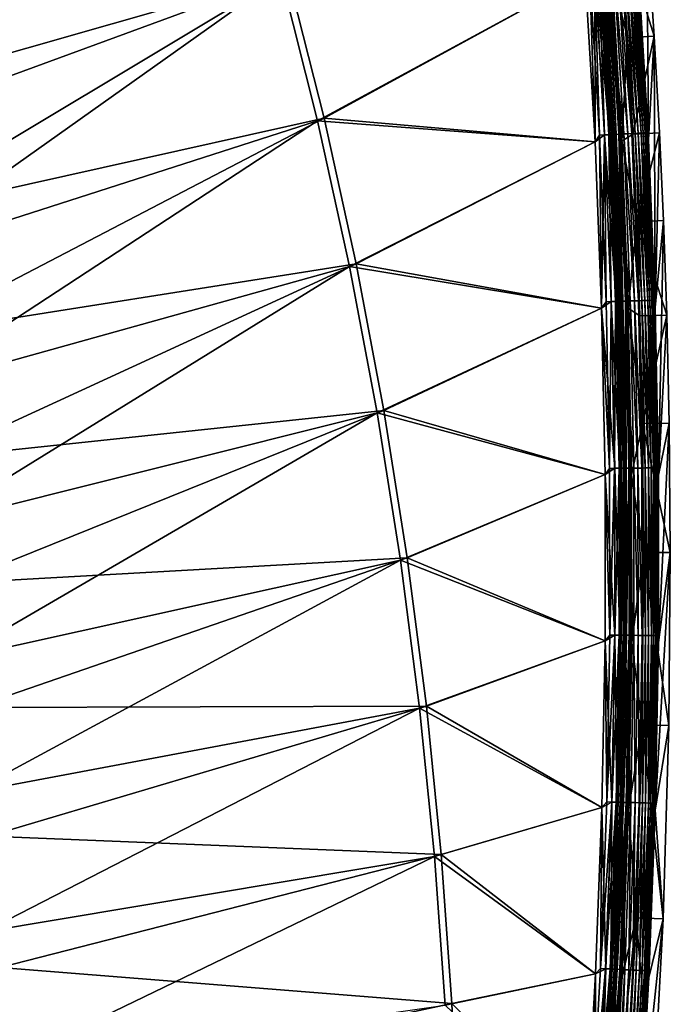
# Model space of a CAD drawing. Header units: metres. Extents: x 0 to 1400, y -1400 to 0.
# Tile 296 of 366: x 1327 to 1400, y -482 to -372. Entities that reach past the tile are written whole.
import ezdxf

# ---------------------------------------------------------------- set-up
doc = ezdxf.new("R2010")
doc.units = ezdxf.units.M

msp = doc.modelspace()

# ---------------------------------------------------------------- linework, layer by layer
at = {"layer": 'None'}
for points in [[(1303.371338, -369.592438, -29.543886), (1307.676147, -384.91153, -29.543943), (1351.628052, -351.039612)], [(1304.176025, -367.089111, -32.129028), (1352.335571, -350.705872, -3), (1308.094849, -380.714813, -32.129078)], [(1351.628052, -351.039612), (1307.676147, -384.91153, -29.543943), (1356.223145, -367.0802)], [(1352.335571, -350.705872, -3), (1356.939453, -366.763702, -3), (1308.094849, -380.714813, -32.129078)], [(1394.180176, -361.575226, -80.052361), (1397.171509, -361.353668, -80), (1398.012207, -373.788544, -80)], [(1396.262451, -366.6633, -5.865956), (1397.367798, -385.400696, -5.865956), (1397.171509, -361.353668, -80)], [(1397.171509, -361.353668, -80), (1397.367798, -385.400696, -5.865956), (1398.012207, -373.788544, -80)], [(1394.180176, -361.575226, -80.052361), (1395.018188, -373.971588, -80.052361), (1393.269897, -366.868713, -5.918313)], [(1395.018188, -373.971588, -80.052361), (1394.180176, -361.575226, -80.052361), (1398.012207, -373.788544, -80)], [(1308.094849, -380.714813, -32.129078), (1356.939453, -366.763702, -3), (1311.523682, -394.008362, -32.129128)], [(1356.939453, -366.763702, -3), (1361.037842, -382.957916, -3), (1311.523682, -394.008362, -32.129128)], [(1356.939453, -366.763702, -3), (1390.293579, -367.010254, -3), (1361.037842, -382.957916, -3)], [(1391.390137, -385.60556, -3), (1390.293579, -367.010254, -3), (1390.7771, -366.261047, -3.055977)], [(1391.390137, -385.605927), (1391.353271, -366.221008, -0.112516), (1390.293701, -367.01059)], [(1391.880127, -384.873322, -3.055977), (1390.7771, -366.261047, -3.055977), (1391.328369, -366.222748, -3.221156)], [(1391.390137, -385.60556, -3), (1390.7771, -366.261047, -3.055977), (1391.880127, -384.873322, -3.055977)], [(1392.432007, -384.845764, -3.221156), (1391.328369, -366.222748, -3.221156), (1391.83667, -366.187439, -3.490045)], [(1392.432007, -384.845764, -3.221156), (1391.880127, -384.873322, -3.055977), (1391.328369, -366.222748, -3.221156)], [(1393.019775, -384.816376, -0.251606), (1391.915405, -366.181976, -0.251606), (1391.353271, -366.221008, -0.112516)], [(1392.457031, -384.844513, -0.112516), (1391.353271, -366.221008, -0.112516), (1391.390137, -385.605927)], [(1393.019775, -384.816376, -0.251606), (1391.353271, -366.221008, -0.112516), (1392.457031, -384.844513, -0.112516)], [(1392.940918, -384.820313, -3.490045), (1391.83667, -366.187439, -3.490045), (1392.068726, -366.171326, -3.660043)], [(1392.940918, -384.820313, -3.490045), (1392.432007, -384.845764, -3.221156), (1391.83667, -366.187439, -3.490045)], [(1393.566528, -384.789063, -0.444534), (1392.461548, -366.144043, -0.444534), (1391.915405, -366.181976, -0.251606)], [(1393.566528, -384.789063, -0.444534), (1391.915405, -366.181976, -0.251606), (1393.019775, -384.816376, -0.251606)], [(1392.068726, -366.171326, -3.660043), (1392.283203, -366.156433, -3.851689), (1393.173218, -384.808716, -3.660043)], [(1393.173218, -384.808716, -3.660043), (1392.940918, -384.820313, -3.490045), (1392.068726, -366.171326, -3.660043)], [(1392.283203, -366.156433, -3.851689), (1392.651733, -366.130829, -4.292985), (1393.387939, -384.797974, -3.851689)], [(1392.283203, -366.156433, -3.851689), (1393.387939, -384.797974, -3.851689), (1393.173218, -384.808716, -3.660043)], [(1394.589355, -384.737946, -0.985015), (1393.483154, -366.07309, -0.985015), (1392.461548, -366.144043, -0.444534)], [(1394.589355, -384.737946, -0.985015), (1392.461548, -366.144043, -0.444534), (1393.566528, -384.789063, -0.444534)], [(1392.651733, -366.130829, -4.292985), (1392.928833, -366.111572, -4.797701), (1393.756958, -384.779541, -4.292985)], [(1392.651733, -366.130829, -4.292985), (1393.756958, -384.779541, -4.292985), (1393.387939, -384.797974, -3.851689)], [(1392.928833, -366.111572, -4.797701), (1393.103149, -366.099487, -5.347445), (1394.034302, -384.765686, -4.797701)], [(1392.928833, -366.111572, -4.797701), (1394.034302, -384.765686, -4.797701), (1393.756958, -384.779541, -4.292985)], [(1393.103149, -366.099487, -5.347445), (1394.208862, -384.756958, -5.347445), (1394.034302, -384.765686, -4.797701)], [(1393.103149, -366.099487, -5.347445), (1393.269897, -366.868713, -5.918313), (1394.208862, -384.756958, -5.347445)], [(1393.269897, -366.868713, -5.918313), (1394.371826, -385.547913, -5.918313), (1394.208862, -384.756958, -5.347445)], [(1393.269897, -366.868713, -5.918313), (1395.018188, -373.971588, -80.052361), (1394.371826, -385.547913, -5.918313)], [(1395.056274, -384.71463, -1.326719), (1393.949585, -366.04068, -1.326719), (1393.483154, -366.07309, -0.985015)], [(1395.056274, -384.71463, -1.326719), (1393.483154, -366.07309, -0.985015), (1394.589355, -384.737946, -0.985015)], [(1395.488037, -384.693054, -1.711938), (1394.380859, -366.010742, -1.711938), (1393.949585, -366.04068, -1.326719)], [(1395.488037, -384.693054, -1.711938), (1393.949585, -366.04068, -1.326719), (1395.056274, -384.71463, -1.326719)], [(1395.880249, -384.673462, -2.137379), (1394.772583, -365.983521, -2.137379), (1394.380859, -366.010742, -1.711938)], [(1395.880249, -384.673462, -2.137379), (1394.380859, -366.010742, -1.711938), (1395.488037, -384.693054, -1.711938)], [(1396.229492, -384.656006, -2.598965), (1395.12146, -365.95929, -2.598965), (1394.772583, -365.983521, -2.137379)], [(1396.229492, -384.656006, -2.598965), (1394.772583, -365.983521, -2.137379), (1395.880249, -384.673462, -2.137379)], [(1396.532959, -384.640839, -3.09242), (1395.424561, -365.938232, -3.09242), (1395.12146, -365.95929, -2.598965)], [(1396.532959, -384.640839, -3.09242), (1395.12146, -365.95929, -2.598965), (1396.229492, -384.656006, -2.598965)], [(1396.787109, -384.628143, -3.61347), (1395.678467, -365.920624, -3.61347), (1395.424561, -365.938232, -3.09242)], [(1396.787109, -384.628143, -3.61347), (1395.424561, -365.938232, -3.09242), (1396.532959, -384.640839, -3.09242)], [(1396.989258, -384.618042, -4.157492), (1395.880371, -365.906586, -4.157492), (1395.678467, -365.920624, -3.61347)], [(1396.989258, -384.618042, -4.157492), (1395.678467, -365.920624, -3.61347), (1396.787109, -384.628143, -3.61347)], [(1397.137939, -384.610596, -4.718482), (1396.028931, -365.896271, -4.718482), (1395.880371, -365.906586, -4.157492)], [(1397.137939, -384.610596, -4.718482), (1395.880371, -365.906586, -4.157492), (1396.989258, -384.618042, -4.157492)], [(1397.232056, -384.605896, -5.290087), (1396.122925, -365.88974, -5.290087), (1396.028931, -365.896271, -4.718482)], [(1397.232056, -384.605896, -5.290087), (1396.028931, -365.896271, -4.718482), (1397.137939, -384.610596, -4.718482)], [(1397.367798, -385.400696, -5.865956), (1396.122925, -365.88974, -5.290087), (1397.232056, -384.605896, -5.290087)], [(1397.367798, -385.400696, -5.865956), (1396.262451, -366.6633, -5.865956), (1396.122925, -365.88974, -5.290087)], [(1307.676147, -384.91153, -29.543943), (1311.191406, -399.043854, -29.543997), (1356.223145, -367.0802)], [(1356.223145, -367.0802), (1311.191406, -399.043854, -29.543997), (1360.31311, -383.256927)], [(1360.31311, -383.256927), (1390.293701, -367.01059), (1356.223145, -367.0802)], [(1391.390137, -385.605927), (1390.293701, -367.01059), (1360.31311, -383.256927)], [(1390.293579, -367.010254, -3), (1391.390137, -385.60556, -3), (1361.037842, -382.957916, -3)], [(1395.018188, -373.971588, -80.052361), (1395.616333, -384.744965, -80.052361), (1394.371826, -385.547913, -5.918313)], [(1395.018188, -373.971588, -80.052361), (1398.012207, -373.788544, -80), (1395.616333, -384.744965, -80.052361)], [(1398.012207, -373.788544, -80), (1398.612183, -384.595398, -80), (1395.616333, -384.744965, -80.052361)], [(1397.367798, -385.400696, -5.865956), (1398.107056, -404.149445, -5.865956), (1398.012207, -373.788544, -80)], [(1398.012207, -373.788544, -80), (1398.107056, -404.149445, -5.865956), (1398.612183, -384.595398, -80)], [(1311.191406, -399.043854, -29.543997), (1314.320557, -413.361023, -29.544052), (1360.31311, -383.256927)], [(1311.523682, -394.008362, -32.129128), (1361.037842, -382.957916, -3), (1314.547607, -407.175018, -32.129181)], [(1360.31311, -383.256927), (1314.320557, -413.361023, -29.544052), (1363.903687, -399.55188)], [(1361.037842, -382.957916, -3), (1364.636108, -399.270569, -3), (1314.547607, -407.175018, -32.129181)], [(1363.903687, -399.55188), (1391.390137, -385.605927), (1360.31311, -383.256927)], [(1361.037842, -382.957916, -3), (1391.390137, -385.60556, -3), (1364.636108, -399.270569, -3)], [(1392.125488, -404.219025), (1391.390137, -385.605927), (1363.903687, -399.55188)], [(1391.390137, -385.60556, -3), (1392.125488, -404.218628, -3), (1364.636108, -399.270569, -3)], [(1392.125488, -404.219025), (1392.457031, -384.844513, -0.112516), (1391.390137, -385.605927)], [(1392.125488, -404.218628, -3), (1391.390137, -385.60556, -3), (1391.880127, -384.873322, -3.055977)], [(1392.623779, -403.508667, -3.055977), (1391.880127, -384.873322, -3.055977), (1392.432007, -384.845764, -3.221156)], [(1392.125488, -404.218628, -3), (1391.880127, -384.873322, -3.055977), (1392.623779, -403.508667, -3.055977)], [(1393.201172, -403.491058, -0.112516), (1392.457031, -384.844513, -0.112516), (1392.125488, -404.219025)], [(1393.176147, -403.491791, -3.221156), (1392.432007, -384.845764, -3.221156), (1392.940918, -384.820313, -3.490045)], [(1393.176147, -403.491791, -3.221156), (1392.623779, -403.508667, -3.055977), (1392.432007, -384.845764, -3.221156)], [(1393.764404, -403.473846, -0.251606), (1393.019775, -384.816376, -0.251606), (1392.457031, -384.844513, -0.112516)], [(1393.764404, -403.473846, -0.251606), (1392.457031, -384.844513, -0.112516), (1393.201172, -403.491058, -0.112516)], [(1393.685425, -403.476257, -3.490045), (1392.940918, -384.820313, -3.490045), (1393.173218, -384.808716, -3.660043)], [(1393.685425, -403.476257, -3.490045), (1393.176147, -403.491791, -3.221156), (1392.940918, -384.820313, -3.490045)], [(1394.311523, -403.457153, -0.444534), (1393.566528, -384.789063, -0.444534), (1393.019775, -384.816376, -0.251606)], [(1394.311523, -403.457153, -0.444534), (1393.019775, -384.816376, -0.251606), (1393.764404, -403.473846, -0.251606)], [(1393.173218, -384.808716, -3.660043), (1393.387939, -384.797974, -3.851689), (1393.917969, -403.469177, -3.660043)], [(1393.917969, -403.469177, -3.660043), (1393.685425, -403.476257, -3.490045), (1393.173218, -384.808716, -3.660043)], [(1393.387939, -384.797974, -3.851689), (1393.756958, -384.779541, -4.292985), (1394.132813, -403.462616, -3.851689)], [(1393.387939, -384.797974, -3.851689), (1394.132813, -403.462616, -3.851689), (1393.917969, -403.469177, -3.660043)], [(1395.335083, -403.425934, -0.985015), (1394.589355, -384.737946, -0.985015), (1393.566528, -384.789063, -0.444534)], [(1395.335083, -403.425934, -0.985015), (1393.566528, -384.789063, -0.444534), (1394.311523, -403.457153, -0.444534)], [(1393.756958, -384.779541, -4.292985), (1394.034302, -384.765686, -4.797701), (1394.502075, -403.451355, -4.292985)], [(1393.756958, -384.779541, -4.292985), (1394.502075, -403.451355, -4.292985), (1394.132813, -403.462616, -3.851689)], [(1394.034302, -384.765686, -4.797701), (1394.208862, -384.756958, -5.347445), (1394.779663, -403.442871, -4.797701)], [(1394.034302, -384.765686, -4.797701), (1394.779663, -403.442871, -4.797701), (1394.502075, -403.451355, -4.292985)], [(1394.208862, -384.756958, -5.347445), (1394.954346, -403.437531, -5.347445), (1394.779663, -403.442871, -4.797701)], [(1394.208862, -384.756958, -5.347445), (1394.371826, -385.547913, -5.918313), (1394.954346, -403.437531, -5.347445)], [(1394.371826, -385.547913, -5.918313), (1395.616333, -384.744965, -80.052361), (1396.055908, -394.555969, -80.052361)], [(1394.371826, -385.547913, -5.918313), (1395.108765, -404.238434, -5.918313), (1394.954346, -403.437531, -5.347445)], [(1394.371826, -385.547913, -5.918313), (1396.055908, -394.555969, -80.052361), (1395.108765, -404.238434, -5.918313)], [(1395.80249, -403.411652, -1.326719), (1395.056274, -384.71463, -1.326719), (1394.589355, -384.737946, -0.985015)], [(1395.80249, -403.411652, -1.326719), (1394.589355, -384.737946, -0.985015), (1395.335083, -403.425934, -0.985015)], [(1396.234497, -403.398468, -1.711938), (1395.488037, -384.693054, -1.711938), (1395.056274, -384.71463, -1.326719)], [(1396.234497, -403.398468, -1.711938), (1395.056274, -384.71463, -1.326719), (1395.80249, -403.411652, -1.326719)], [(1396.626953, -403.386505, -2.137379), (1395.880249, -384.673462, -2.137379), (1395.488037, -384.693054, -1.711938)], [(1396.626953, -403.386505, -2.137379), (1395.488037, -384.693054, -1.711938), (1396.234497, -403.398468, -1.711938)], [(1395.616333, -384.744965, -80.052361), (1398.612183, -384.595398, -80), (1396.055908, -394.555969, -80.052361)], [(1396.976563, -403.375824, -2.598965), (1396.229492, -384.656006, -2.598965), (1395.880249, -384.673462, -2.137379)], [(1396.976563, -403.375824, -2.598965), (1395.880249, -384.673462, -2.137379), (1396.626953, -403.386505, -2.137379)], [(1398.612183, -384.595398, -80), (1399.053101, -394.43689, -80), (1396.055908, -394.555969, -80.052361)], [(1397.280151, -403.366577, -3.09242), (1396.532959, -384.640839, -3.09242), (1396.229492, -384.656006, -2.598965)], [(1397.280151, -403.366577, -3.09242), (1396.229492, -384.656006, -2.598965), (1396.976563, -403.375824, -2.598965)], [(1397.534546, -403.358795, -3.61347), (1396.787109, -384.628143, -3.61347), (1396.532959, -384.640839, -3.09242)], [(1397.534546, -403.358795, -3.61347), (1396.532959, -384.640839, -3.09242), (1397.280151, -403.366577, -3.09242)], [(1397.736938, -403.352631, -4.157492), (1396.989258, -384.618042, -4.157492), (1396.787109, -384.628143, -3.61347)], [(1397.736938, -403.352631, -4.157492), (1396.787109, -384.628143, -3.61347), (1397.534546, -403.358795, -3.61347)], [(1397.885742, -403.348083, -4.718482), (1397.137939, -384.610596, -4.718482), (1396.989258, -384.618042, -4.157492)], [(1397.885742, -403.348083, -4.718482), (1396.989258, -384.618042, -4.157492), (1397.736938, -403.352631, -4.157492)], [(1397.97998, -403.345215, -5.290087), (1397.232056, -384.605896, -5.290087), (1397.137939, -384.610596, -4.718482)], [(1397.97998, -403.345215, -5.290087), (1397.137939, -384.610596, -4.718482), (1397.885742, -403.348083, -4.718482)], [(1398.107056, -404.149445, -5.865956), (1397.232056, -384.605896, -5.290087), (1397.97998, -403.345215, -5.290087)], [(1398.107056, -404.149445, -5.865956), (1397.367798, -385.400696, -5.865956), (1397.232056, -384.605896, -5.290087)], [(1398.107056, -404.149445, -5.865956), (1399.053101, -394.43689, -80), (1398.612183, -384.595398, -80)], [(1396.055908, -394.555969, -80.052361), (1399.053101, -394.43689, -80), (1399.415039, -405.012024, -80)], [(1398.107056, -404.149445, -5.865956), (1398.480713, -422.903015, -5.865956), (1399.053101, -394.43689, -80)], [(1398.480713, -422.903015, -5.865956), (1399.415039, -405.012024, -80), (1399.053101, -394.43689, -80)], [(1396.055908, -394.555969, -80.052361), (1396.416748, -405.098328, -80.052361), (1395.108765, -404.238434, -5.918313)], [(1399.415039, -405.012024, -80), (1396.416748, -405.098328, -80.052361), (1396.055908, -394.555969, -80.052361)], [(1314.320557, -413.361023, -29.544052), (1317.152222, -428.405731, -29.544111), (1363.903687, -399.55188)], [(1314.547607, -407.175018, -32.129181), (1364.636108, -399.270569, -3), (1317.338013, -421.018951, -32.129234)], [(1363.903687, -399.55188), (1317.152222, -428.405731, -29.544111), (1367.000732, -415.947754)], [(1364.636108, -399.270569, -3), (1367.740601, -415.684387, -3), (1317.338013, -421.018951, -32.129234)], [(1367.000732, -415.947754), (1392.125488, -404.219025), (1363.903687, -399.55188)], [(1364.636108, -399.270569, -3), (1392.125488, -404.218628, -3), (1367.740601, -415.684387, -3)], [(1392.49939, -422.842896), (1392.125488, -404.219025), (1367.000732, -415.947754)], [(1392.125488, -404.218628, -3), (1392.49939, -422.842499, -3), (1367.740601, -415.684387, -3)], [(1393.585571, -422.152924, -0.112516), (1393.201172, -403.491058, -0.112516), (1392.125488, -404.219025)], [(1393.007935, -422.159332, -3.055977), (1392.125488, -404.218628, -3), (1392.623779, -403.508667, -3.055977)], [(1392.49939, -422.842499, -3), (1392.125488, -404.218628, -3), (1393.007935, -422.159332, -3.055977)], [(1393.585571, -422.152924, -0.112516), (1392.125488, -404.219025), (1392.49939, -422.842896)], [(1393.007935, -422.159332, -3.055977), (1392.623779, -403.508667, -3.055977), (1393.176147, -403.491791, -3.221156)], [(1393.560547, -422.153198, -3.221156), (1393.007935, -422.159332, -3.055977), (1393.176147, -403.491791, -3.221156)], [(1393.560547, -422.153198, -3.221156), (1393.176147, -403.491791, -3.221156), (1393.685425, -403.476257, -3.490045)], [(1394.149048, -422.146667, -0.251606), (1393.764404, -403.473846, -0.251606), (1393.201172, -403.491058, -0.112516)], [(1394.149048, -422.146667, -0.251606), (1393.201172, -403.491058, -0.112516), (1393.585571, -422.152924, -0.112516)], [(1394.070068, -422.147552, -3.490045), (1393.560547, -422.153198, -3.221156), (1393.685425, -403.476257, -3.490045)], [(1394.070068, -422.147552, -3.490045), (1393.685425, -403.476257, -3.490045), (1393.917969, -403.469177, -3.660043)], [(1394.696411, -422.140625, -0.444534), (1394.311523, -403.457153, -0.444534), (1393.764404, -403.473846, -0.251606)], [(1394.696411, -422.140625, -0.444534), (1393.764404, -403.473846, -0.251606), (1394.149048, -422.146667, -0.251606)], [(1393.917969, -403.469177, -3.660043), (1394.132813, -403.462616, -3.851689), (1394.302612, -422.144989, -3.660043)], [(1394.302612, -422.144989, -3.660043), (1394.070068, -422.147552, -3.490045), (1393.917969, -403.469177, -3.660043)], [(1394.132813, -403.462616, -3.851689), (1394.502075, -403.451355, -4.292985), (1394.5177, -422.142578, -3.851689)], [(1394.132813, -403.462616, -3.851689), (1394.5177, -422.142578, -3.851689), (1394.302612, -422.144989, -3.660043)], [(1395.720337, -422.129272, -0.985015), (1395.335083, -403.425934, -0.985015), (1394.311523, -403.457153, -0.444534)], [(1395.720337, -422.129272, -0.985015), (1394.311523, -403.457153, -0.444534), (1394.696411, -422.140625, -0.444534)], [(1394.502075, -403.451355, -4.292985), (1394.779663, -403.442871, -4.797701), (1394.886963, -422.138489, -4.292985)], [(1394.502075, -403.451355, -4.292985), (1394.886963, -422.138489, -4.292985), (1394.5177, -422.142578, -3.851689)], [(1394.779663, -403.442871, -4.797701), (1394.954346, -403.437531, -5.347445), (1395.164673, -422.135437, -4.797701)], [(1394.779663, -403.442871, -4.797701), (1395.164673, -422.135437, -4.797701), (1394.886963, -422.138489, -4.292985)], [(1394.954346, -403.437531, -5.347445), (1395.339478, -422.133484, -5.347445), (1395.164673, -422.135437, -4.797701)], [(1394.954346, -403.437531, -5.347445), (1395.108765, -404.238434, -5.918313), (1395.339478, -422.133484, -5.347445)], [(1395.108765, -404.238434, -5.918313), (1395.481201, -422.933746, -5.918313), (1395.339478, -422.133484, -5.347445)], [(1395.108765, -404.238434, -5.918313), (1396.416748, -405.098328, -80.052361), (1396.6875, -417.13446, -80.052361)], [(1395.108765, -404.238434, -5.918313), (1396.6875, -417.13446, -80.052361), (1395.481201, -422.933746, -5.918313)], [(1396.187988, -422.124084, -1.326719), (1395.80249, -403.411652, -1.326719), (1395.335083, -403.425934, -0.985015)], [(1396.187988, -422.124084, -1.326719), (1395.335083, -403.425934, -0.985015), (1395.720337, -422.129272, -0.985015)], [(1396.620117, -422.119293, -1.711938), (1396.234497, -403.398468, -1.711938), (1395.80249, -403.411652, -1.326719)], [(1396.620117, -422.119293, -1.711938), (1395.80249, -403.411652, -1.326719), (1396.187988, -422.124084, -1.326719)], [(1397.012817, -422.11496, -2.137379), (1396.626953, -403.386505, -2.137379), (1396.234497, -403.398468, -1.711938)], [(1397.012817, -422.11496, -2.137379), (1396.234497, -403.398468, -1.711938), (1396.620117, -422.119293, -1.711938)], [(1397.362549, -422.111084, -2.598965), (1396.976563, -403.375824, -2.598965), (1396.626953, -403.386505, -2.137379)], [(1397.362549, -422.111084, -2.598965), (1396.626953, -403.386505, -2.137379), (1397.012817, -422.11496, -2.137379)], [(1397.66626, -422.107697, -3.09242), (1397.280151, -403.366577, -3.09242), (1396.976563, -403.375824, -2.598965)], [(1397.66626, -422.107697, -3.09242), (1396.976563, -403.375824, -2.598965), (1397.362549, -422.111084, -2.598965)], [(1397.920776, -422.104889, -3.61347), (1397.534546, -403.358795, -3.61347), (1397.280151, -403.366577, -3.09242)], [(1397.920776, -422.104889, -3.61347), (1397.280151, -403.366577, -3.09242), (1397.66626, -422.107697, -3.09242)], [(1398.123169, -422.102631, -4.157492), (1397.736938, -403.352631, -4.157492), (1397.534546, -403.358795, -3.61347)], [(1398.123169, -422.102631, -4.157492), (1397.534546, -403.358795, -3.61347), (1397.920776, -422.104889, -3.61347)], [(1398.272095, -422.100983, -4.718482), (1397.885742, -403.348083, -4.718482), (1397.736938, -403.352631, -4.157492)], [(1398.272095, -422.100983, -4.718482), (1397.736938, -403.352631, -4.157492), (1398.123169, -422.102631, -4.157492)], [(1398.366211, -422.099945, -5.290087), (1397.97998, -403.345215, -5.290087), (1397.885742, -403.348083, -4.718482)], [(1398.366211, -422.099945, -5.290087), (1397.885742, -403.348083, -4.718482), (1398.272095, -422.100983, -4.718482)], [(1398.480713, -422.903015, -5.865956), (1397.97998, -403.345215, -5.290087), (1398.366211, -422.099945, -5.290087)], [(1398.480713, -422.903015, -5.865956), (1398.107056, -404.149445, -5.865956), (1397.97998, -403.345215, -5.290087)], [(1396.6875, -417.13446, -80.052361), (1396.416748, -405.098328, -80.052361), (1399.415039, -405.012024, -80)], [(1399.686646, -417.085602, -80), (1396.6875, -417.13446, -80.052361), (1399.415039, -405.012024, -80)], [(1399.415039, -405.012024, -80), (1398.480713, -422.903015, -5.865956), (1399.686646, -417.085602, -80)], [(1317.152222, -428.405731, -29.544111), (1319.533936, -443.512848, -29.544174), (1367.000732, -415.947754)], [(1317.338013, -421.018951, -32.129234), (1367.740601, -415.684387, -3), (1319.761475, -435.011963, -32.129292)], [(1367.000732, -415.947754), (1319.533936, -443.512848, -29.544174), (1369.611206, -432.428162)], [(1367.740601, -415.684387, -3), (1370.35791, -432.182953, -3), (1319.761475, -435.011963, -32.129292)], [(1369.611206, -432.428162), (1392.49939, -422.842896), (1367.000732, -415.947754)], [(1367.740601, -415.684387, -3), (1392.49939, -422.842499, -3), (1370.35791, -432.182953, -3)], [(1396.6875, -417.13446, -80.052361), (1396.813965, -431.562286, -80.052361), (1395.481201, -422.933746, -5.918313)], [(1396.6875, -417.13446, -80.052361), (1399.686646, -417.085602, -80), (1399.813477, -431.558289, -80)], [(1396.813965, -431.562286, -80.052361), (1396.6875, -417.13446, -80.052361), (1399.813477, -431.558289, -80)], [(1398.480713, -422.903015, -5.865956), (1398.489502, -441.654907, -5.865956), (1399.686646, -417.085602, -80)], [(1399.686646, -417.085602, -80), (1398.489502, -441.654907, -5.865956), (1399.813477, -431.558289, -80)], [(1392.511841, -441.47052), (1392.49939, -422.842896), (1369.611206, -432.428162)], [(1392.49939, -422.842499, -3), (1392.511841, -441.470093, -3), (1370.35791, -432.182953, -3)], [(1393.610107, -440.822418, -0.112516), (1393.585571, -422.152924, -0.112516), (1392.49939, -422.842896)], [(1393.032471, -440.817596, -3.055977), (1392.49939, -422.842499, -3), (1393.007935, -422.159332, -3.055977)], [(1392.511841, -441.470093, -3), (1392.49939, -422.842499, -3), (1393.032471, -440.817596, -3.055977)], [(1393.610107, -440.822418, -0.112516), (1392.49939, -422.842896), (1392.511841, -441.47052)], [(1393.032471, -440.817596, -3.055977), (1393.007935, -422.159332, -3.055977), (1393.560547, -422.153198, -3.221156)], [(1393.585205, -440.822205, -3.221156), (1393.032471, -440.817596, -3.055977), (1393.560547, -422.153198, -3.221156)], [(1393.585205, -440.822205, -3.221156), (1393.560547, -422.153198, -3.221156), (1394.070068, -422.147552, -3.490045)], [(1394.094604, -440.826477, -3.490045), (1393.585205, -440.822205, -3.221156), (1394.070068, -422.147552, -3.490045)], [(1394.173584, -440.827118, -0.251606), (1394.149048, -422.146667, -0.251606), (1393.585571, -422.152924, -0.112516)], [(1394.173584, -440.827118, -0.251606), (1393.585571, -422.152924, -0.112516), (1393.610107, -440.822418, -0.112516)], [(1394.094604, -440.826477, -3.490045), (1394.070068, -422.147552, -3.490045), (1394.302612, -422.144989, -3.660043)], [(1394.327271, -440.8284, -3.660043), (1394.094604, -440.826477, -3.490045), (1394.302612, -422.144989, -3.660043)], [(1394.720947, -440.831696, -0.444534), (1394.696411, -422.140625, -0.444534), (1394.149048, -422.146667, -0.251606)], [(1394.720947, -440.831696, -0.444534), (1394.149048, -422.146667, -0.251606), (1394.173584, -440.827118, -0.251606)], [(1394.302612, -422.144989, -3.660043), (1394.5177, -422.142578, -3.851689), (1394.327271, -440.8284, -3.660043)], [(1394.5177, -422.142578, -3.851689), (1394.542236, -440.8302, -3.851689), (1394.327271, -440.8284, -3.660043)], [(1394.5177, -422.142578, -3.851689), (1394.886963, -422.138489, -4.292985), (1394.542236, -440.8302, -3.851689)], [(1394.886963, -422.138489, -4.292985), (1394.911621, -440.833282, -4.292985), (1394.542236, -440.8302, -3.851689)], [(1395.744995, -440.84024, -0.985015), (1395.720337, -422.129272, -0.985015), (1394.696411, -422.140625, -0.444534)], [(1395.744995, -440.84024, -0.985015), (1394.696411, -422.140625, -0.444534), (1394.720947, -440.831696, -0.444534)], [(1394.886963, -422.138489, -4.292985), (1395.164673, -422.135437, -4.797701), (1394.911621, -440.833282, -4.292985)], [(1395.164673, -422.135437, -4.797701), (1395.189331, -440.835602, -4.797701), (1394.911621, -440.833282, -4.292985)], [(1395.164673, -422.135437, -4.797701), (1395.339478, -422.133484, -5.347445), (1395.189331, -440.835602, -4.797701)], [(1395.339478, -422.133484, -5.347445), (1395.364136, -440.837067, -5.347445), (1395.189331, -440.835602, -4.797701)], [(1395.339478, -422.133484, -5.347445), (1395.481201, -422.933746, -5.918313), (1395.364136, -440.837067, -5.347445)], [(1395.481201, -422.933746, -5.918313), (1395.48999, -441.62738, -5.918313), (1395.364136, -440.837067, -5.347445)], [(1395.481201, -422.933746, -5.918313), (1396.813965, -431.562286, -80.052361), (1395.48999, -441.62738, -5.918313)], [(1396.212524, -440.844147, -1.326719), (1396.187988, -422.124084, -1.326719), (1395.720337, -422.129272, -0.985015)], [(1396.212524, -440.844147, -1.326719), (1395.720337, -422.129272, -0.985015), (1395.744995, -440.84024, -0.985015)], [(1396.644775, -440.847778, -1.711938), (1396.620117, -422.119293, -1.711938), (1396.187988, -422.124084, -1.326719)], [(1396.644775, -440.847778, -1.711938), (1396.187988, -422.124084, -1.326719), (1396.212524, -440.844147, -1.326719)], [(1397.037476, -440.851044, -2.137379), (1397.012817, -422.11496, -2.137379), (1396.620117, -422.119293, -1.711938)], [(1397.037476, -440.851044, -2.137379), (1396.620117, -422.119293, -1.711938), (1396.644775, -440.847778, -1.711938)], [(1397.387207, -440.853973, -2.598965), (1397.362549, -422.111084, -2.598965), (1397.012817, -422.11496, -2.137379)], [(1397.387207, -440.853973, -2.598965), (1397.012817, -422.11496, -2.137379), (1397.037476, -440.851044, -2.137379)], [(1397.690918, -440.856506, -3.09242), (1397.66626, -422.107697, -3.09242), (1397.362549, -422.111084, -2.598965)], [(1397.690918, -440.856506, -3.09242), (1397.362549, -422.111084, -2.598965), (1397.387207, -440.853973, -2.598965)], [(1397.945435, -440.858612, -3.61347), (1397.920776, -422.104889, -3.61347), (1397.66626, -422.107697, -3.09242)], [(1397.945435, -440.858612, -3.61347), (1397.66626, -422.107697, -3.09242), (1397.690918, -440.856506, -3.09242)], [(1398.147827, -440.860321, -4.157492), (1398.123169, -422.102631, -4.157492), (1397.920776, -422.104889, -3.61347)], [(1398.147827, -440.860321, -4.157492), (1397.920776, -422.104889, -3.61347), (1397.945435, -440.858612, -3.61347)], [(1398.296753, -440.861572, -4.718482), (1398.272095, -422.100983, -4.718482), (1398.123169, -422.102631, -4.157492)], [(1398.296753, -440.861572, -4.718482), (1398.123169, -422.102631, -4.157492), (1398.147827, -440.860321, -4.157492)], [(1398.390991, -440.862335, -5.290087), (1398.366211, -422.099945, -5.290087), (1398.272095, -422.100983, -4.718482)], [(1398.390991, -440.862335, -5.290087), (1398.272095, -422.100983, -4.718482), (1398.296753, -440.861572, -4.718482)], [(1398.489502, -441.654907, -5.865956), (1398.366211, -422.099945, -5.290087), (1398.390991, -440.862335, -5.290087)], [(1398.489502, -441.654907, -5.865956), (1398.480713, -422.903015, -5.865956), (1398.366211, -422.099945, -5.290087)], [(1396.813965, -431.562286, -80.052361), (1396.645264, -450.87677, -80.052361), (1395.48999, -441.62738, -5.918313)], [(1396.645264, -450.87677, -80.052361), (1396.813965, -431.562286, -80.052361), (1399.644287, -450.932892, -80)], [(1396.813965, -431.562286, -80.052361), (1399.813477, -431.558289, -80), (1399.644287, -450.932892, -80)], [(1398.489502, -441.654907, -5.865956), (1398.134155, -460.398651, -5.865956), (1399.813477, -431.558289, -80)], [(1399.813477, -431.558289, -80), (1398.134155, -460.398651, -5.865956), (1399.644287, -450.932892, -80)], [(1319.533936, -443.512848, -29.544174), (1321.439697, -458.420593, -29.544239), (1369.611206, -432.428162)], [(1319.761475, -435.011963, -32.129292), (1370.35791, -432.182953, -3), (1321.780396, -448.91449, -32.129349)], [(1369.611206, -432.428162), (1321.439697, -458.420593, -29.544239), (1371.742432, -448.977386)], [(1370.35791, -432.182953, -3), (1372.495483, -448.750488, -3), (1321.780396, -448.91449, -32.129349)], [(1371.742432, -448.977386), (1392.511841, -441.47052), (1369.611206, -432.428162)], [(1370.35791, -432.182953, -3), (1392.511841, -441.470093, -3), (1372.495483, -448.750488, -3)], [(1392.16272, -460.094879), (1392.511841, -441.47052), (1371.742432, -448.977386)], [(1392.511841, -441.470093, -3), (1392.162842, -460.094452, -3), (1372.495483, -448.750488, -3)], [(1393.274658, -459.491852, -0.112516), (1392.511841, -441.47052), (1392.16272, -460.094879)], [(1392.162842, -460.094452, -3), (1392.511841, -441.470093, -3), (1392.697266, -459.4758, -3.055977)], [(1392.697266, -459.4758, -3.055977), (1392.511841, -441.470093, -3), (1393.032471, -440.817596, -3.055977)], [(1393.274658, -459.491852, -0.112516), (1393.610107, -440.822418, -0.112516), (1392.511841, -441.47052)], [(1392.697266, -459.4758, -3.055977), (1393.032471, -440.817596, -3.055977), (1393.585205, -440.822205, -3.221156)], [(1393.249634, -459.49115, -3.221156), (1392.697266, -459.4758, -3.055977), (1393.585205, -440.822205, -3.221156)], [(1393.249634, -459.49115, -3.221156), (1393.585205, -440.822205, -3.221156), (1394.094604, -440.826477, -3.490045)], [(1393.758911, -459.50531, -3.490045), (1393.249634, -459.49115, -3.221156), (1394.094604, -440.826477, -3.490045)], [(1393.837891, -459.507507, -0.251606), (1393.610107, -440.822418, -0.112516), (1393.274658, -459.491852, -0.112516)], [(1393.837891, -459.507507, -0.251606), (1394.173584, -440.827118, -0.251606), (1393.610107, -440.822418, -0.112516)], [(1393.758911, -459.50531, -3.490045), (1394.094604, -440.826477, -3.490045), (1394.327271, -440.8284, -3.660043)], [(1393.991455, -459.511749, -3.660043), (1393.758911, -459.50531, -3.490045), (1394.327271, -440.8284, -3.660043)], [(1394.385132, -459.522705, -0.444534), (1394.173584, -440.827118, -0.251606), (1393.837891, -459.507507, -0.251606)], [(1394.327271, -440.8284, -3.660043), (1394.542236, -440.8302, -3.851689), (1393.991455, -459.511749, -3.660043)], [(1394.542236, -440.8302, -3.851689), (1394.206421, -459.517731, -3.851689), (1393.991455, -459.511749, -3.660043)], [(1394.385132, -459.522705, -0.444534), (1394.720947, -440.831696, -0.444534), (1394.173584, -440.827118, -0.251606)], [(1394.542236, -440.8302, -3.851689), (1394.911621, -440.833282, -4.292985), (1394.206421, -459.517731, -3.851689)], [(1394.911621, -440.833282, -4.292985), (1394.575684, -459.527985, -4.292985), (1394.206421, -459.517731, -3.851689)], [(1395.408813, -459.551147, -0.985015), (1394.720947, -440.831696, -0.444534), (1394.385132, -459.522705, -0.444534)], [(1394.911621, -440.833282, -4.292985), (1395.189331, -440.835602, -4.797701), (1394.575684, -459.527985, -4.292985)], [(1395.189331, -440.835602, -4.797701), (1394.853271, -459.535706, -4.797701), (1394.575684, -459.527985, -4.292985)], [(1395.408813, -459.551147, -0.985015), (1395.744995, -440.84024, -0.985015), (1394.720947, -440.831696, -0.444534)], [(1395.189331, -440.835602, -4.797701), (1395.364136, -440.837067, -5.347445), (1394.853271, -459.535706, -4.797701)], [(1395.364136, -440.837067, -5.347445), (1395.027954, -459.540558, -5.347445), (1394.853271, -459.535706, -4.797701)], [(1395.364136, -440.837067, -5.347445), (1395.48999, -441.62738, -5.918313), (1395.027954, -459.540558, -5.347445)], [(1395.48999, -441.62738, -5.918313), (1395.135864, -460.312897, -5.918313), (1395.027954, -459.540558, -5.347445)], [(1395.48999, -441.62738, -5.918313), (1396.645264, -450.87677, -80.052361), (1395.135864, -460.312897, -5.918313)], [(1395.876221, -459.564148, -1.326719), (1395.744995, -440.84024, -0.985015), (1395.408813, -459.551147, -0.985015)], [(1395.876221, -459.564148, -1.326719), (1396.212524, -440.844147, -1.326719), (1395.744995, -440.84024, -0.985015)], [(1396.308228, -459.576141, -1.711938), (1396.212524, -440.844147, -1.326719), (1395.876221, -459.564148, -1.326719)], [(1396.308228, -459.576141, -1.711938), (1396.644775, -440.847778, -1.711938), (1396.212524, -440.844147, -1.326719)], [(1396.700806, -459.587067, -2.137379), (1396.644775, -440.847778, -1.711938), (1396.308228, -459.576141, -1.711938)], [(1396.700806, -459.587067, -2.137379), (1397.037476, -440.851044, -2.137379), (1396.644775, -440.847778, -1.711938)], [(1397.050415, -459.596771, -2.598965), (1397.037476, -440.851044, -2.137379), (1396.700806, -459.587067, -2.137379)], [(1397.050415, -459.596771, -2.598965), (1397.387207, -440.853973, -2.598965), (1397.037476, -440.851044, -2.137379)], [(1397.354004, -459.605225, -3.09242), (1397.387207, -440.853973, -2.598965), (1397.050415, -459.596771, -2.598965)], [(1397.354004, -459.605225, -3.09242), (1397.690918, -440.856506, -3.09242), (1397.387207, -440.853973, -2.598965)], [(1397.608398, -459.612274, -3.61347), (1397.690918, -440.856506, -3.09242), (1397.354004, -459.605225, -3.09242)], [(1397.608398, -459.612274, -3.61347), (1397.945435, -440.858612, -3.61347), (1397.690918, -440.856506, -3.09242)], [(1397.810791, -459.61792, -4.157492), (1397.945435, -440.858612, -3.61347), (1397.608398, -459.612274, -3.61347)], [(1397.810791, -459.61792, -4.157492), (1398.147827, -440.860321, -4.157492), (1397.945435, -440.858612, -3.61347)], [(1397.959595, -459.62204, -4.718482), (1398.147827, -440.860321, -4.157492), (1397.810791, -459.61792, -4.157492)], [(1397.959595, -459.62204, -4.718482), (1398.296753, -440.861572, -4.718482), (1398.147827, -440.860321, -4.157492)], [(1398.053833, -459.624664, -5.290087), (1398.296753, -440.861572, -4.718482), (1397.959595, -459.62204, -4.718482)], [(1398.053833, -459.624664, -5.290087), (1398.390991, -440.862335, -5.290087), (1398.296753, -440.861572, -4.718482)], [(1398.134155, -460.398651, -5.865956), (1398.390991, -440.862335, -5.290087), (1398.053833, -459.624664, -5.290087)], [(1398.134155, -460.398651, -5.865956), (1398.489502, -441.654907, -5.865956), (1398.390991, -440.862335, -5.290087)], [(1321.439697, -458.420593, -29.544239), (1322.972656, -474.01886, -29.544306), (1371.742432, -448.977386)], [(1321.780396, -448.91449, -32.129349), (1372.495483, -448.750488, -3), (1323.471313, -463.312225, -32.12941)], [(1371.742432, -448.977386), (1322.972656, -474.01886, -29.544306), (1373.4021, -465.580536)], [(1372.495483, -448.750488, -3), (1374.161011, -465.372162, -3), (1323.471313, -463.312225, -32.12941)], [(1373.4021, -465.580536), (1392.16272, -460.094879), (1371.742432, -448.977386)], [(1372.495483, -448.750488, -3), (1392.162842, -460.094452, -3), (1374.161011, -465.372162, -3)], [(1396.645264, -450.87677, -80.052361), (1395.998657, -472.457733, -80.052361), (1395.135864, -460.312897, -5.918313)], [(1395.998657, -472.457733, -80.052361), (1396.645264, -450.87677, -80.052361), (1398.995605, -472.581055, -80)], [(1396.645264, -450.87677, -80.052361), (1399.644287, -450.932892, -80), (1398.995605, -472.581055, -80)], [(1398.134155, -460.398651, -5.865956), (1398.995605, -472.581055, -80), (1399.644287, -450.932892, -80)], [(1391.452271, -478.708923), (1392.16272, -460.094879), (1373.4021, -465.580536)], [(1392.162842, -460.094452, -3), (1391.452271, -478.708496, -3), (1374.161011, -465.372162, -3)], [(1391.452271, -478.708496, -3), (1392.162842, -460.094452, -3), (1392.001953, -478.12619, -3.055977)], [(1392.578979, -478.153473, -0.112516), (1392.16272, -460.094879), (1391.452271, -478.708923)], [(1392.001953, -478.12619, -3.055977), (1392.697266, -459.4758, -3.055977), (1393.249634, -459.49115, -3.221156)], [(1392.001953, -478.12619, -3.055977), (1392.162842, -460.094452, -3), (1392.697266, -459.4758, -3.055977)], [(1392.554077, -478.152283, -3.221156), (1392.001953, -478.12619, -3.055977), (1393.249634, -459.49115, -3.221156)], [(1392.578979, -478.153473, -0.112516), (1393.274658, -459.491852, -0.112516), (1392.16272, -460.094879)], [(1392.554077, -478.152283, -3.221156), (1393.249634, -459.49115, -3.221156), (1393.758911, -459.50531, -3.490045)], [(1393.062988, -478.176331, -3.490045), (1392.554077, -478.152283, -3.221156), (1393.758911, -459.50531, -3.490045)], [(1393.141846, -478.180054, -0.251606), (1393.274658, -459.491852, -0.112516), (1392.578979, -478.153473, -0.112516)], [(1393.062988, -478.176331, -3.490045), (1393.758911, -459.50531, -3.490045), (1393.991455, -459.511749, -3.660043)], [(1393.295288, -478.187317, -3.660043), (1393.062988, -478.176331, -3.490045), (1393.991455, -459.511749, -3.660043)], [(1393.141846, -478.180054, -0.251606), (1393.837891, -459.507507, -0.251606), (1393.274658, -459.491852, -0.112516)], [(1393.688721, -478.205902, -0.444534), (1393.837891, -459.507507, -0.251606), (1393.141846, -478.180054, -0.251606)], [(1393.991455, -459.511749, -3.660043), (1394.206421, -459.517731, -3.851689), (1393.295288, -478.187317, -3.660043)], [(1394.206421, -459.517731, -3.851689), (1393.510132, -478.197479, -3.851689), (1393.295288, -478.187317, -3.660043)], [(1394.206421, -459.517731, -3.851689), (1394.575684, -459.527985, -4.292985), (1393.510132, -478.197479, -3.851689)], [(1394.575684, -459.527985, -4.292985), (1393.879028, -478.214905, -4.292985), (1393.510132, -478.197479, -3.851689)], [(1393.688721, -478.205902, -0.444534), (1394.385132, -459.522705, -0.444534), (1393.837891, -459.507507, -0.251606)], [(1394.711548, -478.254242, -0.985015), (1394.385132, -459.522705, -0.444534), (1393.688721, -478.205902, -0.444534)], [(1394.575684, -459.527985, -4.292985), (1394.853271, -459.535706, -4.797701), (1393.879028, -478.214905, -4.292985)], [(1394.853271, -459.535706, -4.797701), (1394.156494, -478.228027, -4.797701), (1393.879028, -478.214905, -4.292985)], [(1394.853271, -459.535706, -4.797701), (1395.027954, -459.540558, -5.347445), (1394.156494, -478.228027, -4.797701)], [(1395.027954, -459.540558, -5.347445), (1394.331055, -478.236267, -5.347445), (1394.156494, -478.228027, -4.797701)], [(1395.027954, -459.540558, -5.347445), (1395.135864, -460.312897, -5.918313), (1394.331055, -478.236267, -5.347445)], [(1395.135864, -460.312897, -5.918313), (1394.419312, -478.983826, -5.918313), (1394.331055, -478.236267, -5.347445)], [(1394.711548, -478.254242, -0.985015), (1395.408813, -459.551147, -0.985015), (1394.385132, -459.522705, -0.444534)], [(1395.135864, -460.312897, -5.918313), (1395.998657, -472.457733, -80.052361), (1394.419312, -478.983826, -5.918313)], [(1395.178711, -478.276306, -1.326719), (1395.408813, -459.551147, -0.985015), (1394.711548, -478.254242, -0.985015)], [(1395.178711, -478.276306, -1.326719), (1395.876221, -459.564148, -1.326719), (1395.408813, -459.551147, -0.985015)], [(1395.610352, -478.296722, -1.711938), (1395.876221, -459.564148, -1.326719), (1395.178711, -478.276306, -1.326719)], [(1395.610352, -478.296722, -1.711938), (1396.308228, -459.576141, -1.711938), (1395.876221, -459.564148, -1.326719)], [(1396.002563, -478.315247, -2.137379), (1396.308228, -459.576141, -1.711938), (1395.610352, -478.296722, -1.711938)], [(1396.002563, -478.315247, -2.137379), (1396.700806, -459.587067, -2.137379), (1396.308228, -459.576141, -1.711938)], [(1396.352051, -478.331757, -2.598965), (1396.700806, -459.587067, -2.137379), (1396.002563, -478.315247, -2.137379)], [(1396.352051, -478.331757, -2.598965), (1397.050415, -459.596771, -2.598965), (1396.700806, -459.587067, -2.137379)], [(1396.655396, -478.3461, -3.09242), (1397.050415, -459.596771, -2.598965), (1396.352051, -478.331757, -2.598965)], [(1396.655396, -478.3461, -3.09242), (1397.354004, -459.605225, -3.09242), (1397.050415, -459.596771, -2.598965)], [(1396.909668, -478.358124, -3.61347), (1397.354004, -459.605225, -3.09242), (1396.655396, -478.3461, -3.09242)], [(1396.909668, -478.358124, -3.61347), (1397.608398, -459.612274, -3.61347), (1397.354004, -459.605225, -3.09242)], [(1397.111816, -478.367676, -4.157492), (1397.608398, -459.612274, -3.61347), (1396.909668, -478.358124, -3.61347)], [(1397.111816, -478.367676, -4.157492), (1397.810791, -459.61792, -4.157492), (1397.608398, -459.612274, -3.61347)], [(1397.26062, -478.374695, -4.718482), (1397.810791, -459.61792, -4.157492), (1397.111816, -478.367676, -4.157492)], [(1397.26062, -478.374695, -4.718482), (1397.959595, -459.62204, -4.718482), (1397.810791, -459.61792, -4.157492)], [(1397.354736, -478.37915, -5.290087), (1397.959595, -459.62204, -4.718482), (1397.26062, -478.374695, -4.718482)], [(1397.354736, -478.37915, -5.290087), (1398.053833, -459.624664, -5.290087), (1397.959595, -459.62204, -4.718482)], [(1397.415405, -479.127716, -5.865956), (1398.053833, -459.624664, -5.290087), (1397.354736, -478.37915, -5.290087)], [(1397.415405, -479.127716, -5.865956), (1398.134155, -460.398651, -5.865956), (1398.053833, -459.624664, -5.290087)], [(1398.134155, -460.398651, -5.865956), (1397.415405, -479.127716, -5.865956), (1398.995605, -472.581055, -80)], [(1323.471313, -463.312225, -32.12941), (1374.161011, -465.372162, -3), (1324.787109, -478.002838, -32.129475)], [(1322.972656, -474.01886, -29.544306), (1324.036011, -489.436096, -29.544369), (1373.4021, -465.580536)], [(1373.4021, -465.580536), (1324.036011, -489.436096, -29.544369), (1374.598389, -482.223541)], [(1374.161011, -465.372162, -3), (1375.362671, -482.033813, -3), (1324.787109, -478.002838, -32.129475)], [(1374.598389, -482.223541), (1391.452271, -478.708923), (1373.4021, -465.580536)], [(1374.161011, -465.372162, -3), (1391.452271, -478.708496, -3), (1375.362671, -482.033813, -3)], [(1395.998657, -472.457733, -80.052361), (1393.341309, -497.633667, -5.918313), (1394.419312, -478.983826, -5.918313)], [(1395.998657, -472.457733, -80.052361), (1394.868896, -494.018799, -80.052361), (1393.341309, -497.633667, -5.918313)], [(1394.868896, -494.018799, -80.052361), (1395.998657, -472.457733, -80.052361), (1397.862305, -494.20929, -80)], [(1395.998657, -472.457733, -80.052361), (1398.995605, -472.581055, -80), (1397.862305, -494.20929, -80)], [(1397.415405, -479.127716, -5.865956), (1396.333984, -497.835663, -5.865956), (1398.995605, -472.581055, -80)], [(1398.995605, -472.581055, -80), (1396.333984, -497.835663, -5.865956), (1397.862305, -494.20929, -80)], [(1324.787109, -478.002838, -32.129475), (1375.362671, -482.033813, -3), (1325.697266, -492.665588, -32.129532)], [(1390.946655, -496.761108, -3.055977), (1392.001953, -478.12619, -3.055977), (1392.554077, -478.152283, -3.221156)], [(1390.946655, -496.761108, -3.055977), (1391.452271, -478.708496, -3), (1392.001953, -478.12619, -3.055977)], [(1391.498047, -496.797943, -3.221156), (1390.946655, -496.761108, -3.055977), (1392.554077, -478.152283, -3.221156)], [(1391.523071, -496.799591, -0.112516), (1392.578979, -478.153473, -0.112516), (1391.452271, -478.708923)], [(1391.498047, -496.797943, -3.221156), (1392.554077, -478.152283, -3.221156), (1393.062988, -478.176331, -3.490045)], [(1392.085205, -496.837128, -0.251606), (1392.578979, -478.153473, -0.112516), (1391.523071, -496.799591, -0.112516)], [(1392.085205, -496.837128, -0.251606), (1393.141846, -478.180054, -0.251606), (1392.578979, -478.153473, -0.112516)], [(1390.380737, -497.305725), (1391.452271, -478.708923), (1374.598389, -482.223541)], [(1391.452271, -478.708496, -3), (1390.380737, -497.305267, -3), (1375.362671, -482.033813, -3)], [(1390.380737, -497.305267, -3), (1391.452271, -478.708496, -3), (1390.946655, -496.761108, -3.055977)], [(1391.523071, -496.799591, -0.112516), (1391.452271, -478.708923), (1390.380737, -497.305725)], [(1392.00647, -496.831879, -3.490045), (1391.498047, -496.797943, -3.221156), (1393.062988, -478.176331, -3.490045)], [(1392.00647, -496.831879, -3.490045), (1393.062988, -478.176331, -3.490045), (1393.295288, -478.187317, -3.660043)], [(1392.238525, -496.847351, -3.660043), (1392.00647, -496.831879, -3.490045), (1393.295288, -478.187317, -3.660043)], [(1392.63147, -496.873596, -0.444534), (1393.141846, -478.180054, -0.251606), (1392.085205, -496.837128, -0.251606)], [(1393.295288, -478.187317, -3.660043), (1393.510132, -478.197479, -3.851689), (1392.238525, -496.847351, -3.660043)], [(1393.510132, -478.197479, -3.851689), (1392.453125, -496.861694, -3.851689), (1392.238525, -496.847351, -3.660043)], [(1393.510132, -478.197479, -3.851689), (1393.879028, -478.214905, -4.292985), (1392.453125, -496.861694, -3.851689)], [(1393.879028, -478.214905, -4.292985), (1392.821655, -496.886292, -4.292985), (1392.453125, -496.861694, -3.851689)], [(1392.63147, -496.873596, -0.444534), (1393.688721, -478.205902, -0.444534), (1393.141846, -478.180054, -0.251606)], [(1393.653198, -496.941803, -0.985015), (1393.688721, -478.205902, -0.444534), (1392.63147, -496.873596, -0.444534)], [(1393.879028, -478.214905, -4.292985), (1394.156494, -478.228027, -4.797701), (1392.821655, -496.886292, -4.292985)], [(1394.156494, -478.228027, -4.797701), (1393.098755, -496.904785, -4.797701), (1392.821655, -496.886292, -4.292985)], [(1394.156494, -478.228027, -4.797701), (1394.331055, -478.236267, -5.347445), (1393.098755, -496.904785, -4.797701)], [(1394.331055, -478.236267, -5.347445), (1393.273193, -496.916443, -5.347445), (1393.098755, -496.904785, -4.797701)], [(1394.331055, -478.236267, -5.347445), (1394.419312, -478.983826, -5.918313), (1393.273193, -496.916443, -5.347445)], [(1394.419312, -478.983826, -5.918313), (1393.341309, -497.633667, -5.918313), (1393.273193, -496.916443, -5.347445)], [(1393.653198, -496.941803, -0.985015), (1394.711548, -478.254242, -0.985015), (1393.688721, -478.205902, -0.444534)], [(1394.119751, -496.972961, -1.326719), (1394.711548, -478.254242, -0.985015), (1393.653198, -496.941803, -0.985015)], [(1394.119751, -496.972961, -1.326719), (1395.178711, -478.276306, -1.326719), (1394.711548, -478.254242, -0.985015)], [(1394.551025, -497.00174, -1.711938), (1395.178711, -478.276306, -1.326719), (1394.119751, -496.972961, -1.326719)], [(1394.551025, -497.00174, -1.711938), (1395.610352, -478.296722, -1.711938), (1395.178711, -478.276306, -1.326719)], [(1394.942871, -497.027893, -2.137379), (1395.610352, -478.296722, -1.711938), (1394.551025, -497.00174, -1.711938)], [(1394.942871, -497.027893, -2.137379), (1396.002563, -478.315247, -2.137379), (1395.610352, -478.296722, -1.711938)], [(1395.29187, -497.051208, -2.598965), (1396.002563, -478.315247, -2.137379), (1394.942871, -497.027893, -2.137379)], [(1395.29187, -497.051208, -2.598965), (1396.352051, -478.331757, -2.598965), (1396.002563, -478.315247, -2.137379)], [(1395.594971, -497.071411, -3.09242), (1396.352051, -478.331757, -2.598965), (1395.29187, -497.051208, -2.598965)], [(1395.594971, -497.071411, -3.09242), (1396.655396, -478.3461, -3.09242), (1396.352051, -478.331757, -2.598965)], [(1395.848877, -497.088379, -3.61347), (1396.655396, -478.3461, -3.09242), (1395.594971, -497.071411, -3.09242)], [(1395.848877, -497.088379, -3.61347), (1396.909668, -478.358124, -3.61347), (1396.655396, -478.3461, -3.09242)], [(1396.050903, -497.101868, -4.157492), (1396.909668, -478.358124, -3.61347), (1395.848877, -497.088379, -3.61347)], [(1396.050903, -497.101868, -4.157492), (1397.111816, -478.367676, -4.157492), (1396.909668, -478.358124, -3.61347)], [(1396.199463, -497.111786, -4.718482), (1397.111816, -478.367676, -4.157492), (1396.050903, -497.101868, -4.157492)], [(1396.199463, -497.111786, -4.718482), (1397.26062, -478.374695, -4.718482), (1397.111816, -478.367676, -4.157492)], [(1396.293457, -497.118042, -5.290087), (1397.26062, -478.374695, -4.718482), (1396.199463, -497.111786, -4.718482)], [(1396.293457, -497.118042, -5.290087), (1397.354736, -478.37915, -5.290087), (1397.26062, -478.374695, -4.718482)], [(1396.333984, -497.835663, -5.865956), (1397.354736, -478.37915, -5.290087), (1396.293457, -497.118042, -5.290087)], [(1396.333984, -497.835663, -5.865956), (1397.415405, -479.127716, -5.865956), (1397.354736, -478.37915, -5.290087)], [(1375.362671, -482.033813, -3), (1376.108521, -498.722107, -3), (1325.697266, -492.665588, -32.129532)], [(1375.362671, -482.033813, -3), (1390.380737, -497.305267, -3), (1376.108521, -498.722107, -3)]]:
    msp.add_3dface(points, dxfattribs=at)

doc.saveas('drawing.dxf')
